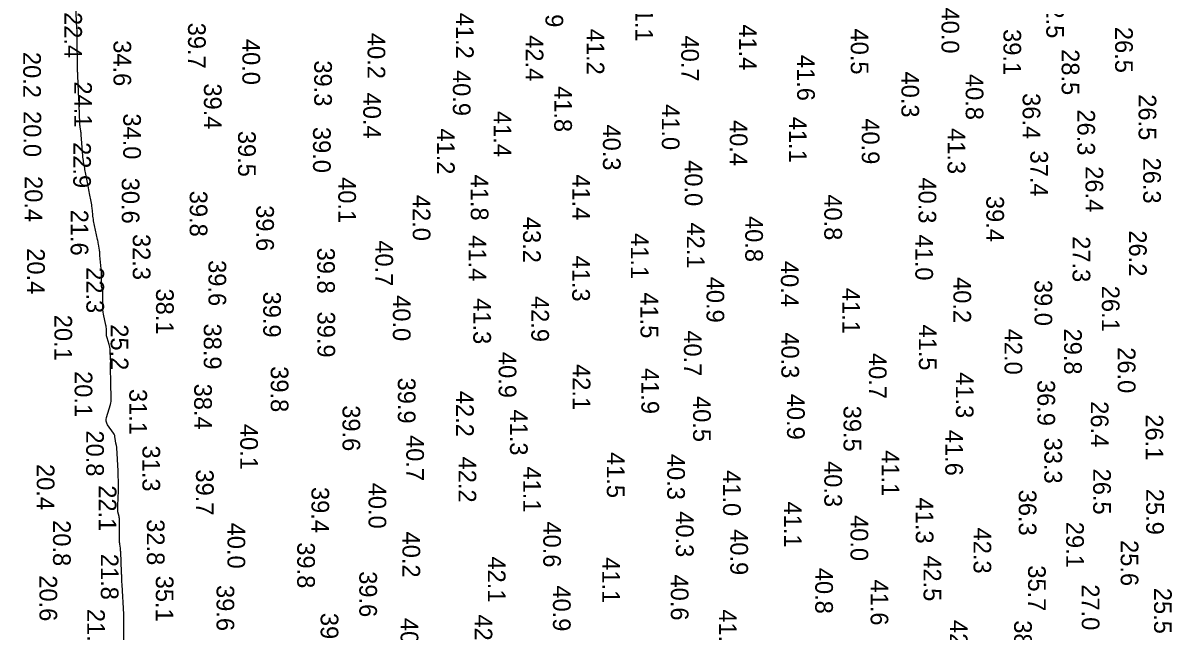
# Model space of a CAD drawing. Extents: x 1178573 to 1187098, y 693282 to 751751.
# Drawn here: x 1181274 to 1182086, y 695751 to 696180 of the extents above; entities that cross this region are included whole.
import ezdxf

# ---------------------------------------------------------------- set-up
doc = ezdxf.new("R2010")
doc.units = 0
doc.layers.add('V-HYDS-MAJR', color=7, linetype='Continuous')
doc.layers.add('V-HYDS-SOUN', color=7, linetype='Continuous')

msp = doc.modelspace()

# ---------------------------------------------------------------- linework, layer by layer
at = {"layer": 'V-HYDS-MAJR'}
msp.add_lwpolyline([(1181344.99, 695736.9), (1181344.92, 695760.96), (1181344.92, 695761.02), (1181344.92, 695761.07), (1181344.91, 695761.13), (1181344.91, 695761.19), (1181344.9, 695761.41), (1181344.9, 695761.47), (1181344.9, 695761.53), (1181344.9, 695761.58), (1181344.91, 695761.64), (1181344.99, 695762.13), (1181345, 695762.24), (1181345.01, 695762.34), (1181345.01, 695762.44), (1181345.01, 695762.54), (1181343.75, 695783.25), (1181343.71, 695784), (1181343.67, 695784.75), (1181343.64, 695785.49), (1181343.61, 695786.24), (1181343.51, 695789.23), (1181343.49, 695789.98), (1181343.46, 695790.73), (1181343.43, 695791.47), (1181343.4, 695792.22), (1181342.8, 695806.47), (1181342.76, 695807.15), (1181342.71, 695807.82), (1181342.64, 695808.49), (1181342.55, 695809.16), (1181342.16, 695811.83), (1181342.07, 695812.5), (1181342.01, 695813.17), (1181341.97, 695813.84), (1181341.96, 695814.51), (1181341.97, 695828.72), (1181341.94, 695829.42), (1181341.88, 695830.12), (1181341.78, 695830.81), (1181341.63, 695831.5), (1181340.8, 695834.9), (1181340.72, 695835.26), (1181340.68, 695835.62), (1181340.65, 695835.98), (1181340.65, 695836.35), (1181340.7, 695837.81), (1181340.71, 695838.17), (1181340.73, 695838.54), (1181340.74, 695838.91), (1181340.76, 695839.27), (1181341.2, 695849.71), (1181341.25, 695850.96), (1181341.26, 695852.22), (1181341.25, 695853.47), (1181341.22, 695854.72), (1181340.96, 695861.94), (1181340.96, 695862.09), (1181340.95, 695862.24), (1181340.94, 695862.39), (1181340.94, 695862.54), (1181340.91, 695863.14), (1181340.91, 695863.29), (1181340.9, 695863.44), (1181340.89, 695863.59), (1181340.89, 695863.74), (1181340.04, 695879.98), (1181340.01, 695880.41), (1181339.95, 695880.84), (1181339.88, 695881.27), (1181339.78, 695881.69), (1181339.36, 695883.37), (1181339.26, 695883.79), (1181339.17, 695884.21), (1181339.1, 695884.63), (1181339.04, 695885.06), (1181338.66, 695888.04), (1181338.55, 695888.66), (1181338.36, 695889.26), (1181338.1, 695889.83), (1181337.76, 695890.37), (1181333.54, 695896.39), (1181332.87, 695897.59), (1181332.51, 695898.85), (1181332.47, 695900.15), (1181332.73, 695901.5), (1181335.56, 695910.64), (1181335.86, 695911.77), (1181336.06, 695912.91), (1181336.15, 695914.06), (1181336.15, 695915.22), (1181335.93, 695919.9), (1181335.88, 695921.07), (1181335.84, 695922.24), (1181335.81, 695923.41), (1181335.8, 695924.58), (1181335.67, 695938.19), (1181335.66, 695938.57), (1181335.66, 695938.95), (1181335.67, 695939.32), (1181335.67, 695939.7), (1181335.69, 695941.22), (1181335.7, 695941.6), (1181335.69, 695941.98), (1181335.68, 695942.35), (1181335.67, 695942.73), (1181335.35, 695949.01), (1181335.27, 695950.07), (1181335.11, 695951.12), (1181334.89, 695952.16), (1181334.6, 695953.19), (1181333.1, 695957.9), (1181332.9, 695958.61), (1181332.76, 695959.34), (1181332.67, 695960.07), (1181332.65, 695960.81), (1181332.65, 695963.79), (1181332.63, 695964.53), (1181332.57, 695965.27), (1181332.47, 695966), (1181332.33, 695966.73), (1181330.67, 695974.53), (1181330.38, 695976.08), (1181330.18, 695977.63), (1181330.07, 695979.19), (1181330.04, 695980.77), (1181330.13, 695989.8), (1181330.12, 695990.26), (1181330.08, 695990.72), (1181330.01, 695991.18), (1181329.9, 695991.64), (1181329.41, 695993.44), (1181329.31, 695993.9), (1181329.23, 695994.36), (1181329.19, 695994.82), (1181329.18, 695995.28), (1181329.25, 696000.27), (1181329.26, 696001.26), (1181329.23, 696002.25), (1181329.18, 696003.23), (1181329.1, 696004.21), (1181327.97, 696016.05), (1181327.94, 696016.37), (1181327.92, 696016.69), (1181327.91, 696017), (1181327.91, 696017.32), (1181327.92, 696018.59), (1181327.92, 696018.91), (1181327.9, 696019.22), (1181327.87, 696019.54), (1181327.82, 696019.85), (1181327.1, 696024.17), (1181326.96, 696024.99), (1181326.8, 696025.81), (1181326.64, 696026.63), (1181326.47, 696027.45), (1181323.65, 696040.53), (1181323.43, 696041.66), (1181323.24, 696042.79), (1181323.08, 696043.93), (1181322.96, 696045.07), (1181322.55, 696049.65), (1181322.43, 696050.8), (1181322.28, 696051.94), (1181322.1, 696053.07), (1181321.89, 696054.2), (1181320.75, 696059.91), (1181320.49, 696061.24), (1181320.23, 696062.56), (1181319.97, 696063.89), (1181319.71, 696065.22), (1181318.09, 696073.57), (1181317.88, 696074.65), (1181317.68, 696075.73), (1181317.48, 696076.81), (1181317.3, 696077.89), (1181316.55, 696082.22), (1181316.37, 696083.31), (1181316.23, 696084.39), (1181316.1, 696085.48), (1181316.01, 696086.58), (1181314.89, 696101.3), (1181314.83, 696102.01), (1181314.76, 696102.71), (1181314.67, 696103.41), (1181314.57, 696104.11), (1181314.14, 696106.9), (1181314.04, 696107.6), (1181313.96, 696108.3), (1181313.91, 696109), (1181313.87, 696109.71), (1181313.43, 696122.33), (1181313.39, 696123.13), (1181313.36, 696123.94), (1181313.32, 696124.75), (1181313.28, 696125.55), (1181313.09, 696128.77), (1181313.05, 696129.58), (1181313.01, 696130.38), (1181312.97, 696131.19), (1181312.93, 696132), (1181312.44, 696143.09), (1181312.41, 696143.79), (1181312.38, 696144.5), (1181312.36, 696145.2), (1181312.34, 696145.91), (1181312.25, 696148.73), (1181312.23, 696149.43), (1181312.21, 696150.14), (1181312.2, 696150.84), (1181312.19, 696151.55), (1181311.97, 696167.17), (1181311.96, 696167.95), (1181311.96, 696168.72), (1181311.95, 696169.5), (1181311.95, 696170.28), (1181311.94, 696173.39), (1181311.94, 696174.17), (1181311.93, 696174.95), (1181311.9, 696175.73), (1181311.87, 696176.51), (1181311.14, 696192.46)], dxfattribs=at)

# ---------------------------------------------------------------- texts
at = {"layer": 'V-HYDS-SOUN'}
for s, p in [('41.9 ', (1181643.28, 696209.9)), ('41.1 ', (1181706.8, 696199.92)), ('32.5 ', (1181997.54, 696202.14)), ('22.4 ', (1181302.91, 696188.16)), ('41.2 ', (1181579.97, 696187.72)), ('40.0 ', (1181923.39, 696191.41)), ('39.7 ', (1181390.41, 696180.67)), ('41.4 ', (1181780.24, 696179.5)), ('40.2 ', (1181517.41, 696173.45)), ('42.4 ', (1181629.26, 696171.79)), ('41.2 ', (1181672.36, 696176.4)), ('40.7 ', (1181739.3, 696171.62)), ('40.5 ', (1181859.22, 696176.55)), ('39.1 ', (1181967.2, 696176.14)), ('26.5 ', (1182046.23, 696177.7)), ('34.6 ', (1181337.69, 696168.27)), ('40.0 ', (1181428.87, 696169.2)), ('28.5 ', (1182008.4, 696161.95)), ('20.2 ', (1181273.84, 696160)), ('39.3 ', (1181479.69, 696154.03)), ('41.6 ', (1181821.29, 696157.9)), ('40.9 ', (1181577.76, 696147.24)), ('40.3 ', (1181895.04, 696146.16)), ('24.1 ', (1181309.88, 696139.13)), ('39.4 ', (1181401.67, 696137.74)), ('40.8 ', (1181940.52, 696144.42)), ('40.4 ', (1181514.36, 696131.24)), ('41.8 ', (1181649.48, 696135.86)), ('36.4 ', (1181980.8, 696130.85)), ('26.5 ', (1182062.83, 696130.06)), ('41.0 ', (1181725.58, 696123.1)), ('20.0 ', (1181274.04, 696118.18)), ('34.0 ', (1181344.58, 696116.54)), ('41.4 ', (1181606.59, 696118.25)), ('41.1 ', (1181815.59, 696114.19)), ('40.9 ', (1181867, 696113.05)), ('26.3 ', (1182019.51, 696119.35)), ('39.0 ', (1181478.83, 696106.96)), ('41.2 ', (1181566.55, 696105.93)), ('40.3 ', (1181683.92, 696108.69)), ('40.4 ', (1181773.65, 696111.85)), ('41.3 ', (1181927.72, 696106.16)), ('39.5 ', (1181425.82, 696104.21)), ('22.9 ', (1181309.22, 696096.22)), ('37.4 ', (1181986.25, 696090.29)), ('40.0 ', (1181741.82, 696083.44)), ('26.3 ', (1182066.07, 696085.3)), ('41.8 ', (1181590.42, 696073.26)), ('41.4 ', (1181662.36, 696073.43)), ('26.4 ', (1182025.26, 696079.17)), ('20.4 ', (1181274.96, 696072.22)), ('30.6 ', (1181343.53, 696071.06)), ('40.1 ', (1181496.69, 696071.48)), ('40.3 ', (1181907.15, 696071.26)), ('39.8 ', (1181391.61, 696061.84)), ('42.0 ', (1181549.37, 696058.9)), ('40.8 ', (1181840.49, 696059.31)), ('39.4 ', (1181955.11, 696058.18)), ('21.6 ', (1181307.38, 696048.45)), ('39.6 ', (1181438.68, 696051.64)), ('43.2 ', (1181627.41, 696043.37)), ('40.8 ', (1181784.58, 696043.99)), ('41.1 ', (1181703.68, 696031.91)), ('42.1 ', (1181743.28, 696039.39)), ('26.2 ', (1182056.05, 696033.82)), ('32.3 ', (1181351.34, 696031.23)), ('40.7 ', (1181522.93, 696026.8)), ('41.4 ', (1181588.9, 696030.35)), ('41.0 ', (1181904.88, 696030.91)), ('27.3 ', (1182016.13, 696029.69)), ('20.4 ', (1181276.6, 696021.17)), ('39.8 ', (1181481.76, 696021.62)), ('41.3 ', (1181662.2, 696016.01)), ('22.3 ', (1181318.5, 696007.8)), ('39.6 ', (1181404.88, 696012.79)), ('40.4 ', (1181809.8, 696012.21)), ('40.9 ', (1181757.19, 696001.05)), ('40.2 ', (1181931.81, 696000.81)), ('38.1 ', (1181367.79, 695992.7)), ('41.1 ', (1181853.19, 695993.2)), ('39.0 ', (1181989.2, 695998.79)), ('26.1 ', (1182036.85, 695994.67)), ('39.9 ', (1181443.61, 695990.55)), ('40.0 ', (1181535.33, 695988)), ('41.3 ', (1181592.22, 695985.86)), ('42.9 ', (1181633.24, 695987.43)), ('41.5 ', (1181710.47, 695990)), ('39.9 ', (1181481.96, 695976.41)), ('20.1 ', (1181295.91, 695974.14)), ('25.2 ', (1181335.71, 695967.41)), ('38.9 ', (1181401.55, 695967.94)), ('41.5 ', (1181907.39, 695967.27)), ('40.7 ', (1181741.2, 695963.15)), ('40.3 ', (1181810.13, 695961.71)), ('42.0 ', (1181968.01, 695964.28)), ('29.8 ', (1182010.14, 695964.4)), ('26.0 ', (1182048.12, 695951.19)), ('40.9 ', (1181610.14, 695947.86)), ('40.7 ', (1181872.04, 695947.14)), ('20.1 ', (1181310.21, 695934.34)), ('39.8 ', (1181448.92, 695937.76)), ('42.1 ', (1181662.54, 695939.26)), ('41.9 ', (1181711.09, 695936.51)), ('39.9 ', (1181538.85, 695929.72)), ('41.3 ', (1181933.56, 695933.53)), ('36.9 ', (1181991.24, 695928.05)), ('31.1 ', (1181348.89, 695921.71)), ('38.4 ', (1181394.78, 695925.43)), ('42.2 ', (1181580.04, 695920.37)), ('40.9 ', (1181814.14, 695918.3)), ('39.6 ', (1181499.7, 695910.17)), ('40.5 ', (1181747.67, 695916.71)), ('39.5 ', (1181854.1, 695909.85)), ('26.4 ', (1182029.03, 695913.03)), ('41.3 ', (1181618.17, 695907.18)), ('26.1 ', (1182067.75, 695903.73)), ('40.1 ', (1181427.34, 695896.97)), ('20.8 ', (1181318.38, 695892.35)), ('40.7 ', (1181544.78, 695889.1)), ('41.6 ', (1181926.08, 695892.81)), ('33.3 ', (1181996.15, 695887.27)), ('31.3 ', (1181358.16, 695881.69)), ('41.5 ', (1181686.68, 695877.08)), ('41.1 ', (1181881.04, 695878.33)), ('42.2 ', (1181581.78, 695873.84)), ('40.3 ', (1181729.39, 695875.78)), ('40.3 ', (1181840.51, 695870.7)), ('20.4 ', (1181283.43, 695868.61)), ('39.7 ', (1181396.06, 695864.79)), ('41.1 ', (1181627.5, 695866.92)), ('41.0 ', (1181768.86, 695864.28)), ('26.5 ', (1182030.68, 695865.36)), ('22.1 ', (1181327.27, 695853.56)), ('40.0 ', (1181518.1, 695855.39)), ('39.4 ', (1181477.72, 695852.37)), ('41.3 ', (1181905.21, 695844.85)), ('36.3 ', (1181978.04, 695850.46)), ('25.9 ', (1182068.18, 695851.08)), ('41.1 ', (1181811.95, 695842.11)), ('20.8 ', (1181294.92, 695828.9)), ('32.8 ', (1181361.32, 695829.56)), ('40.3 ', (1181735.56, 695835.23)), ('40.0 ', (1181859.02, 695832.52)), ('40.0 ', (1181418.33, 695827.14)), ('40.2 ', (1181542.11, 695820.83)), ('40.6 ', (1181641.69, 695828.01)), ('40.9 ', (1181774.02, 695822.54)), ('42.3 ', (1181946.06, 695823.65)), ('29.1 ', (1182011.59, 695827.74)), ('39.8 ', (1181467.66, 695813.25)), ('25.6 ', (1182050.16, 695814.83)), ('21.8 ', (1181328.74, 695805.11)), ('42.5 ', (1181910.7, 695804.04)), ('42.1 ', (1181602.5, 695803.27)), ('41.1 ', (1181683.37, 695802.74)), ('35.7 ', (1181984.64, 695797.01)), ('20.6 ', (1181285.33, 695789.92)), ('35.1 ', (1181367.63, 695789.65)), ('39.6 ', (1181511.58, 695792.81)), ('40.6 ', (1181731.92, 695790.48)), ('40.8 ', (1181834.09, 695795.21)), ('39.6 ', (1181410.59, 695783.03)), ('40.9 ', (1181648.56, 695782.8)), ('41.6 ', (1181873.25, 695786.97)), ('27.0 ', (1182022.63, 695783.54)), ('25.5 ', (1182073.76, 695781.05)), ('21.5 ', (1181319.07, 695766.18)), ('39.5 ', (1181484.22, 695763.36)), ('41.2 ', (1181766.03, 695765.87)), ('40.3 ', (1181540.81, 695759.77)), ('42.0 ', (1181593.14, 695762.28)), ('42.1 ', (1181929.34, 695758.35)), ('38.5 ', (1181974.77, 695758.11))]:
    msp.add_text(s, height=12.5, rotation=270, dxfattribs=at).set_placement(p)

doc.saveas('drawing.dxf')
